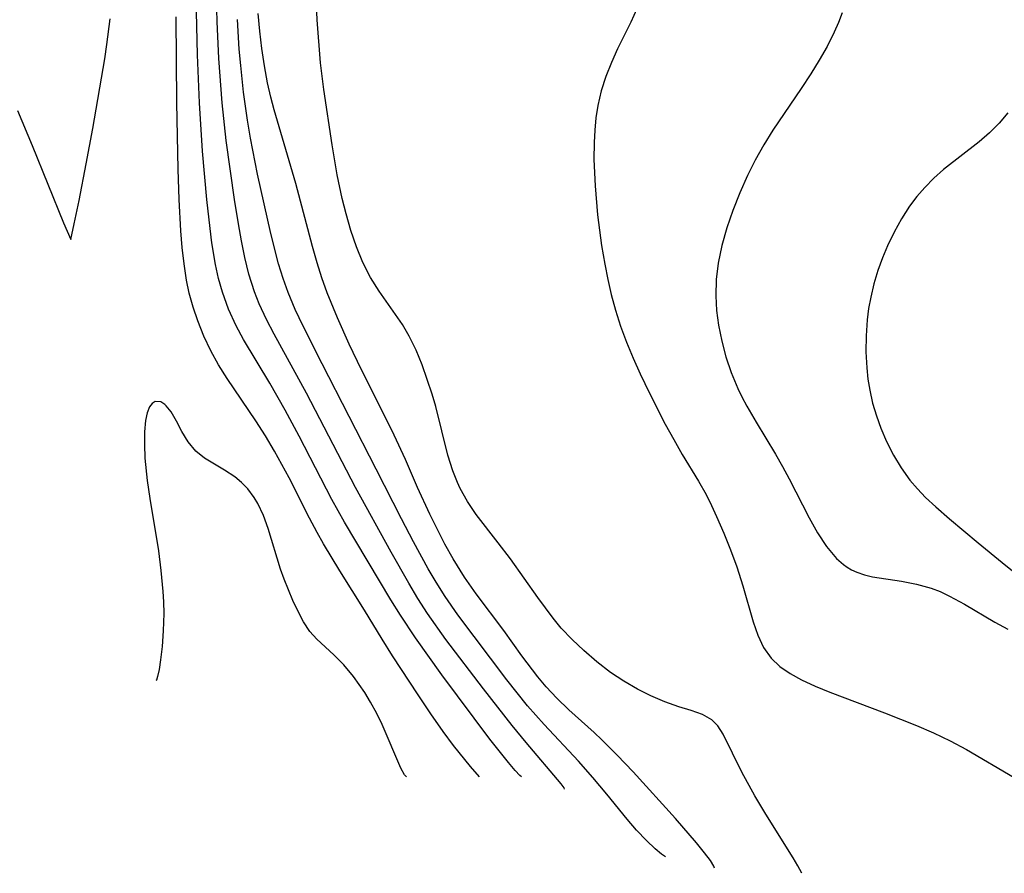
# Model space of a CAD drawing. Header units: metres. Extents: x 1073367 to 1082519, y 1569854 to 1574957.
# Tile 693 of 1056: x 1081493 to 1081595, y 1570024 to 1570112. Entities that reach past the tile are written whole.
import ezdxf

# ---------------------------------------------------------------- set-up
doc = ezdxf.new("R2010")
doc.units = ezdxf.units.M
doc.layers.add('CGG_CurvaNivelLidar_v1', color=253, linetype='Continuous', lineweight=30)

msp = doc.modelspace()

# ---------------------------------------------------------------- linework, layer by layer
at = {"layer": 'CGG_CurvaNivelLidar_v1'}
for p, q in [((1081511.6606, 1570108.4593, 78.5), (1081511.3199, 1570123.5, 78.5)), ((1081513.6917, 1570111.9276, 78), (1081513.5989, 1570115.1087, 78)), ((1081524.0705, 1570112.0979, 76.5), (1081523.9751, 1570114.9593, 76.5)), ((1081557.2827, 1570113.2505, 76.5), (1081556.6543, 1570111.8454, 76.5)), ((1081509.514, 1570103.4662, 79), (1081509.4365, 1570112.3989, 79)), ((1081518.1169, 1570110.928, 77), (1081517.9564, 1570112.7378, 77)), ((1081578.599, 1570112.8118, 77), (1081578.2054, 1570111.8021, 77)), ((1081502.2671, 1570109.5273, 79.5), (1081502.5846, 1570112.2056, 79.5)), ((1081513.8783, 1570108.0794, 78), (1081513.6917, 1570111.9276, 78)), ((1081515.9999, 1570109.0675, 77.5), (1081515.8015, 1570112.1301, 77.5)), ((1081524.4375, 1570107.6245, 76.5), (1081524.0705, 1570112.0979, 76.5)), ((1081556.6543, 1570111.8454, 76.5), (1081555.2825, 1570109.0707, 76.5)), ((1081578.2054, 1570111.8021, 77), (1081577.7658, 1570110.8087, 77)), ((1081518.3318, 1570109.126, 77), (1081518.1169, 1570110.928, 77)), ((1081577.7658, 1570110.8087, 77), (1081577.0252, 1570109.3411, 77)), ((1081502.0468, 1570108.0644, 79.5), (1081502.2671, 1570109.5273, 79.5)), ((1081577.0252, 1570109.3411, 77), (1081576.2084, 1570107.9036, 77)), ((1081511.8659, 1570103.4733, 78.5), (1081511.6606, 1570108.4593, 78.5)), ((1081516.1478, 1570107.37, 77.5), (1081515.9999, 1570109.0675, 77.5)), ((1081518.6037, 1570107.3341, 77), (1081518.3318, 1570109.126, 77)), ((1081555.2825, 1570109.0707, 76.5), (1081554.6317, 1570107.6616, 76.5)), ((1081500.7899, 1570100.8148, 79.5), (1081502.0468, 1570108.0644, 79.5)), ((1081514.2201, 1570103.4887, 78), (1081513.8783, 1570108.0794, 78)), ((1081516.4435, 1570104.5922, 77.5), (1081516.1478, 1570107.37, 77.5)), ((1081518.9398, 1570105.555, 77), (1081518.6037, 1570107.3341, 77)), ((1081524.7614, 1570104.8571, 76.5), (1081524.4375, 1570107.6245, 76.5)), ((1081554.6317, 1570107.6616, 76.5), (1081554.0591, 1570106.2093, 76.5)), ((1081576.2084, 1570107.9036, 77), (1081575.333, 1570106.4907, 77)), ((1081554.0591, 1570106.2093, 76.5), (1081553.5846, 1570104.7197, 76.5)), ((1081575.333, 1570106.4907, 77), (1081574.3384, 1570104.9851, 77)), ((1081519.276, 1570104.0749, 77), (1081518.9398, 1570105.555, 77)), ((1081516.8459, 1570101.6693, 77.5), (1081516.4435, 1570104.5922, 77.5)), ((1081519.6134, 1570102.7612, 77), (1081519.276, 1570104.0749, 77)), ((1081525.634, 1570099.1051, 76.5), (1081524.7614, 1570104.8571, 76.5)), ((1081553.5846, 1570104.7197, 76.5), (1081553.2238, 1570103.1962, 76.5)), ((1081574.3384, 1570104.9851, 77), (1081571.3965, 1570100.6412, 77)), ((1081509.6515, 1570096.6108, 79), (1081509.514, 1570103.4662, 79)), ((1081512.1951, 1570098.4728, 78.5), (1081511.8659, 1570103.4733, 78.5)), ((1081514.6504, 1570099.5864, 78), (1081514.2201, 1570103.4887, 78)), ((1081553.2238, 1570103.1962, 76.5), (1081553.0231, 1570101.9299, 76.5)), ((1081492.9807, 1570102.6857, 79.5), (1081494.4944, 1570099.0426, 79.5)), ((1081521.868, 1570095.0923, 77), (1081519.6134, 1570102.7612, 77)), ((1081595.7974, 1570102.4399, 77.5), (1081594.8945, 1570101.3672, 77.5)), ((1081517.1654, 1570099.7961, 77.5), (1081516.8459, 1570101.6693, 77.5)), ((1081553.0231, 1570101.9299, 76.5), (1081552.8959, 1570100.6463, 76.5)), ((1081594.8945, 1570101.3672, 77.5), (1081593.8972, 1570100.3598, 77.5)), ((1081500.1146, 1570097.1406, 79.5), (1081500.7899, 1570100.8148, 79.5)), ((1081552.8959, 1570100.6463, 76.5), (1081552.8288, 1570099.3485, 76.5)), ((1081571.3965, 1570100.6412, 77), (1081570.4545, 1570099.1042, 77)), ((1081593.8972, 1570100.3598, 77.5), (1081592.8237, 1570099.4162, 77.5)), ((1081494.4944, 1570099.0426, 79.5), (1081497.747, 1570091.0231, 79.5)), ((1081515.5177, 1570093.4595, 78), (1081514.6504, 1570099.5864, 78)), ((1081517.9036, 1570096.07, 77.5), (1081517.1654, 1570099.7961, 77.5)), ((1081526.1665, 1570095.9984, 76.5), (1081525.634, 1570099.1051, 76.5)), ((1081552.8288, 1570099.3485, 76.5), (1081552.8151, 1570097.5863, 76.5)), ((1081570.4545, 1570099.1042, 77), (1081569.5736, 1570097.5346, 77)), ((1081592.8237, 1570099.4162, 77.5), (1081589.1253, 1570096.557, 77.5)), ((1081512.635, 1570093.4585, 78.5), (1081512.1951, 1570098.4728, 78.5)), ((1081499.3738, 1570093.3543, 79.5), (1081500.1146, 1570097.1406, 79.5)), ((1081552.8151, 1570097.5863, 76.5), (1081552.9304, 1570094.851, 76.5)), ((1081569.5736, 1570097.5346, 77), (1081568.7592, 1570095.9351, 77)), ((1081509.7676, 1570093.4513, 79), (1081509.6515, 1570096.6108, 79)), ((1081519.2669, 1570089.9146, 77.5), (1081517.9036, 1570096.07, 77.5)), ((1081526.6814, 1570093.5606, 76.5), (1081526.1665, 1570095.9984, 76.5)), ((1081568.7592, 1570095.9351, 77), (1081567.9531, 1570094.145, 77)), ((1081589.1253, 1570096.557, 77.5), (1081588.1117, 1570095.6578, 77.5)), ((1081523.5989, 1570088.5778, 77), (1081521.868, 1570095.0923, 77)), ((1081552.9304, 1570094.851, 76.5), (1081553.1929, 1570091.8697, 76.5)), ((1081588.1117, 1570095.6578, 77.5), (1081587.1554, 1570094.6912, 77.5)), ((1081567.9531, 1570094.145, 77), (1081567.2315, 1570092.2882, 77)), ((1081587.1554, 1570094.6912, 77.5), (1081586.3458, 1570093.7545, 77.5)), ((1081498.8741, 1570090.9238, 79.5), (1081499.3738, 1570093.3543, 79.5)), ((1081509.9448, 1570090.1913, 79), (1081509.7676, 1570093.4513, 79)), ((1081512.9604, 1570090.4464, 78.5), (1081512.635, 1570093.4585, 78.5)), ((1081515.906, 1570090.9299, 78), (1081515.5177, 1570093.4595, 78)), ((1081527.0805, 1570091.9632, 76.5), (1081526.6814, 1570093.5606, 76.5)), ((1081586.3458, 1570093.7545, 77.5), (1081585.5966, 1570092.7643, 77.5)), ((1081527.5865, 1570090.2226, 76.5), (1081527.0805, 1570091.9632, 76.5)), ((1081553.1929, 1570091.8697, 76.5), (1081553.611, 1570088.6586, 76.5)), ((1081567.2315, 1570092.2882, 77), (1081566.6162, 1570090.4889, 77)), ((1081585.5966, 1570092.7643, 77.5), (1081584.7412, 1570091.446, 77.5)), ((1081497.747, 1570091.0231, 79.5), (1081498.5, 1570089.2892, 79.5)), ((1081498.5, 1570089.2892, 79.5), (1081498.8741, 1570090.9238, 79.5)), ((1081516.2164, 1570089.1652, 78), (1081515.906, 1570090.9299, 78)), ((1081584.7412, 1570091.446, 77.5), (1081583.9755, 1570090.0633, 77.5)), ((1081510.0798, 1570088.465, 79), (1081509.9448, 1570090.1913, 79)), ((1081513.1551, 1570088.9542, 78.5), (1081512.9604, 1570090.4464, 78.5)), ((1081520.0779, 1570086.7766, 77.5), (1081519.2669, 1570089.9146, 77.5)), ((1081528.1687, 1570088.5303, 76.5), (1081527.5865, 1570090.2226, 76.5)), ((1081566.6162, 1570090.4889, 77), (1081566.0959, 1570088.6733, 77)), ((1081583.9755, 1570090.0633, 77.5), (1081583.2911, 1570088.6292, 77.5)), ((1081513.5324, 1570086.6815, 78.5), (1081513.1551, 1570088.9542, 78.5)), ((1081516.5762, 1570087.4202, 78), (1081516.2164, 1570089.1652, 78)), ((1081510.266, 1570086.7545, 79), (1081510.0798, 1570088.465, 79)), ((1081524.0865, 1570086.8769, 77), (1081523.5989, 1570088.5778, 77)), ((1081528.843, 1570086.9013, 76.5), (1081528.1687, 1570088.5303, 76.5)), ((1081553.611, 1570088.6586, 76.5), (1081553.9388, 1570086.7176, 76.5)), ((1081566.0959, 1570088.6733, 77), (1081565.7089, 1570086.8393, 77)), ((1081583.2911, 1570088.6292, 77.5), (1081582.7824, 1570087.4065, 77.5)), ((1081510.5266, 1570085.0656, 79), (1081510.266, 1570086.7545, 79)), ((1081513.8493, 1570085.2359, 78.5), (1081513.5324, 1570086.6815, 78.5)), ((1081517.004, 1570085.7023, 78), (1081516.5762, 1570087.4202, 78)), ((1081520.5531, 1570085.2349, 77.5), (1081520.0779, 1570086.7766, 77.5)), ((1081524.5807, 1570085.3009, 77), (1081524.0865, 1570086.8769, 77)), ((1081529.6314, 1570085.3551, 76.5), (1081528.843, 1570086.9013, 76.5)), ((1081553.9388, 1570086.7176, 76.5), (1081554.2494, 1570085.1533, 76.5)), ((1081565.7089, 1570086.8393, 77), (1081565.5065, 1570085.1475, 77)), ((1081582.7824, 1570087.4065, 77.5), (1081582.2975, 1570086.0627, 77.5)), ((1081517.5774, 1570083.8728, 78), (1081517.004, 1570085.7023, 78)), ((1081582.2975, 1570086.0627, 77.5), (1081581.8834, 1570084.6947, 77.5)), ((1081510.8135, 1570083.7069, 79), (1081510.5266, 1570085.0656, 79)), ((1081514.2437, 1570083.817, 78.5), (1081513.8493, 1570085.2359, 78.5)), ((1081521.0645, 1570083.8059, 77.5), (1081520.5531, 1570085.2349, 77.5)), ((1081525.1267, 1570083.7461, 77), (1081524.5807, 1570085.3009, 77)), ((1081530.5269, 1570083.9218, 76.5), (1081529.6314, 1570085.3551, 76.5)), ((1081554.2494, 1570085.1533, 76.5), (1081554.6074, 1570083.6007, 76.5)), ((1081565.5065, 1570085.1475, 77), (1081565.4574, 1570083.4476, 77)), ((1081581.8834, 1570084.6947, 77.5), (1081581.5498, 1570083.3051, 77.5)), ((1081511.2123, 1570082.2572, 79), (1081510.8135, 1570083.7069, 79)), ((1081514.8816, 1570082.0522, 78.5), (1081514.2437, 1570083.817, 78.5)), ((1081518.0761, 1570082.6035, 78), (1081517.5774, 1570083.8728, 78)), ((1081521.8084, 1570082.0391, 77.5), (1081521.0645, 1570083.8059, 77.5)), ((1081526.1868, 1570081.1514, 77), (1081525.1267, 1570083.7461, 77)), ((1081532.9339, 1570080.4623, 76.5), (1081530.5269, 1570083.9218, 76.5)), ((1081518.83, 1570080.9913, 78), (1081518.0761, 1570082.6035, 78)), ((1081554.6074, 1570083.6007, 76.5), (1081555.057, 1570081.9418, 76.5)), ((1081565.4574, 1570083.4476, 77), (1081565.5473, 1570081.9158, 77)), ((1081581.5498, 1570083.3051, 77.5), (1081581.3394, 1570082.1265, 77.5)), ((1081511.6913, 1570080.8348, 79), (1081511.2123, 1570082.2572, 79)), ((1081515.6602, 1570080.3425, 78.5), (1081514.8816, 1570082.0522, 78.5)), ((1081522.6305, 1570080.3002, 77.5), (1081521.8084, 1570082.0391, 77.5)), ((1081555.057, 1570081.9418, 76.5), (1081555.5788, 1570080.3053, 76.5)), ((1081565.5473, 1570081.9158, 77), (1081565.7499, 1570080.3897, 77)), ((1081581.3394, 1570082.1265, 77.5), (1081581.1886, 1570080.938, 77.5)), ((1081512.3152, 1570079.2664, 79), (1081511.6913, 1570080.8348, 79)), ((1081519.6224, 1570079.4747, 78), (1081518.83, 1570080.9913, 78)), ((1081527.4042, 1570078.4347, 77), (1081526.1868, 1570081.1514, 77)), ((1081581.1886, 1570080.938, 77.5), (1081581.0703, 1570079.2808, 77.5)), ((1081516.4362, 1570078.9019, 78.5), (1081515.6602, 1570080.3425, 78.5)), ((1081524.5999, 1570076.3844, 77.5), (1081522.6305, 1570080.3002, 77.5)), ((1081533.6515, 1570079.2629, 76.5), (1081532.9339, 1570080.4623, 76.5)), ((1081555.5788, 1570080.3053, 76.5), (1081556.2033, 1570078.6279, 76.5)), ((1081565.7499, 1570080.3897, 77), (1081566.0835, 1570078.7341, 77)), ((1081513.0354, 1570077.7428, 79), (1081512.3152, 1570079.2664, 79)), ((1081519.1613, 1570074.3869, 78.5), (1081516.4362, 1570078.9019, 78.5)), ((1081522.9881, 1570073.3417, 78), (1081519.6224, 1570079.4747, 78)), ((1081534.3588, 1570077.8018, 76.5), (1081533.6515, 1570079.2629, 76.5)), ((1081556.2033, 1570078.6279, 76.5), (1081556.8936, 1570076.9742, 76.5)), ((1081566.0835, 1570078.7341, 77), (1081566.5227, 1570077.0978, 77)), ((1081581.0703, 1570079.2808, 77.5), (1081581.0521, 1570077.6206, 77.5)), ((1081513.8518, 1570076.283, 79), (1081513.0354, 1570077.7428, 79)), ((1081528.6986, 1570075.7556, 77), (1081527.4042, 1570078.4347, 77)), ((1081534.9726, 1570076.2753, 76.5), (1081534.3588, 1570077.8018, 76.5)), ((1081581.0521, 1570077.6206, 77.5), (1081581.1354, 1570075.9665, 77.5)), ((1081556.8936, 1570076.9742, 76.5), (1081557.6315, 1570075.339, 76.5)), ((1081566.5227, 1570077.0978, 77), (1081567.0631, 1570075.4889, 77)), ((1081514.7419, 1570074.8618, 79), (1081513.8518, 1570076.283, 79)), ((1081530.2239, 1570065.4463, 77.5), (1081524.5999, 1570076.3844, 77.5)), ((1081530.7396, 1570071.7231, 77), (1081528.6986, 1570075.7556, 77)), ((1081535.5119, 1570074.7765, 76.5), (1081534.9726, 1570076.2753, 76.5)), ((1081567.0631, 1570075.4889, 77), (1081567.7472, 1570073.8321, 77)), ((1081581.1354, 1570075.9665, 77.5), (1081581.2602, 1570074.8052, 77.5)), ((1081517.7275, 1570070.4628, 79), (1081514.7419, 1570074.8618, 79)), ((1081536.0096, 1570073.2491, 76.5), (1081535.5119, 1570074.7765, 76.5)), ((1081557.6315, 1570075.339, 76.5), (1081558.5787, 1570073.3575, 76.5)), ((1081581.2602, 1570074.8052, 77.5), (1081581.4464, 1570073.6552, 77.5)), ((1081520.7662, 1570071.5733, 78.5), (1081519.1613, 1570074.3869, 78.5)), ((1081567.7472, 1570073.8321, 77), (1081568.1627, 1570072.9712, 77)), ((1081581.4464, 1570073.6552, 77.5), (1081581.7522, 1570072.3153, 77.5)), ((1081507.2703, 1570072.4718, 79.5), (1081506.9446, 1570072.269, 79.5)), ((1081507.8453, 1570072.4406, 79.5), (1081507.2703, 1570072.4718, 79.5)), ((1081508.2562, 1570072.1753, 79.5), (1081507.8453, 1570072.4406, 79.5)), ((1081528.0783, 1570063.5421, 78), (1081522.9881, 1570073.3417, 78)), ((1081536.3919, 1570071.9428, 76.5), (1081536.0096, 1570073.2491, 76.5)), ((1081558.5787, 1570073.3575, 76.5), (1081560.2314, 1570070.1193, 76.5)), ((1081568.1627, 1570072.9712, 77), (1081568.679, 1570072.0016, 77)), ((1081506.6735, 1570071.9086, 79.5), (1081506.4326, 1570071.2844, 79.5)), ((1081506.9446, 1570072.269, 79.5), (1081506.6735, 1570071.9086, 79.5)), ((1081508.4089, 1570072.0321, 79.5), (1081508.2562, 1570072.1753, 79.5)), ((1081508.9132, 1570071.3999, 79.5), (1081508.4089, 1570072.0321, 79.5)), ((1081509.4765, 1570070.4363, 79.5), (1081508.9132, 1570071.3999, 79.5)), ((1081522.2082, 1570068.8883, 78.5), (1081520.7662, 1570071.5733, 78.5)), ((1081532.0761, 1570068.9928, 77), (1081530.7396, 1570071.7231, 77)), ((1081537.667, 1570066.8958, 76.5), (1081536.3919, 1570071.9428, 76.5)), ((1081568.679, 1570072.0016, 77), (1081569.6521, 1570070.3309, 77)), ((1081581.7522, 1570072.3153, 77.5), (1081582.1423, 1570070.9988, 77.5)), ((1081506.2755, 1570070.4929, 79.5), (1081506.1706, 1570069.3275, 79.5)), ((1081506.4326, 1570071.2844, 79.5), (1081506.2755, 1570070.4929, 79.5)), ((1081510.0488, 1570069.3606, 79.5), (1081509.4765, 1570070.4363, 79.5)), ((1081518.7148, 1570068.9205, 79), (1081517.7275, 1570070.4628, 79)), ((1081569.6521, 1570070.3309, 77), (1081571.6618, 1570067.0147, 77)), ((1081582.1423, 1570070.9988, 77.5), (1081582.6076, 1570069.7088, 77.5)), ((1081506.1706, 1570069.3275, 79.5), (1081506.1505, 1570068.0083, 79.5)), ((1081510.6981, 1570068.2845, 79.5), (1081510.0488, 1570069.3606, 79.5)), ((1081560.2314, 1570070.1193, 76.5), (1081561.0972, 1570068.5328, 76.5)), ((1081582.6076, 1570069.7088, 77.5), (1081583.2058, 1570068.3129, 77.5)), ((1081511.499, 1570067.3136, 79.5), (1081510.6981, 1570068.2845, 79.5)), ((1081519.6536, 1570067.3339, 79), (1081518.7148, 1570068.9205, 79)), ((1081525.6224, 1570062.3168, 78.5), (1081522.2082, 1570068.8883, 78.5)), ((1081533.2395, 1570066.4468, 77), (1081532.0761, 1570068.9928, 77)), ((1081561.0972, 1570068.5328, 76.5), (1081561.9944, 1570066.9765, 76.5)), ((1081583.2058, 1570068.3129, 77.5), (1081583.9154, 1570066.914, 77.5)), ((1081506.1505, 1570068.0083, 79.5), (1081506.208, 1570066.5772, 79.5)), ((1081512.3942, 1570066.5911, 79.5), (1081511.499, 1570067.3136, 79.5)), ((1081521.1707, 1570064.5529, 79), (1081519.6536, 1570067.3339, 79)), ((1081506.208, 1570066.5772, 79.5), (1081506.4312, 1570064.279, 79.5)), ((1081514.4742, 1570065.3368, 79.5), (1081512.3942, 1570066.5911, 79.5)), ((1081534.5098, 1570063.541, 77), (1081533.2395, 1570066.4468, 77)), ((1081538.1785, 1570065.2644, 76.5), (1081537.667, 1570066.8958, 76.5)), ((1081561.9944, 1570066.9765, 76.5), (1081563.6675, 1570064.2109, 76.5)), ((1081571.6618, 1570067.0147, 77), (1081572.3876, 1570065.7353, 77)), ((1081583.9154, 1570066.914, 77.5), (1081584.7197, 1570065.5762, 77.5)), ((1081515.5296, 1570064.6451, 79.5), (1081514.4742, 1570065.3368, 79.5)), ((1081532.8332, 1570060.29, 77.5), (1081530.2239, 1570065.4463, 77.5)), ((1081538.6448, 1570064.0807, 76.5), (1081538.1785, 1570065.2644, 76.5)), ((1081572.3876, 1570065.7353, 77), (1081573.0818, 1570064.4478, 77)), ((1081584.7197, 1570065.5762, 77.5), (1081585.6286, 1570064.3149, 77.5)), ((1081506.4312, 1570064.279, 79.5), (1081506.7067, 1570062.4086, 79.5)), ((1081516.2437, 1570064.064, 79.5), (1081515.5296, 1570064.6451, 79.5)), ((1081523.296, 1570060.3722, 79), (1081521.1707, 1570064.5529, 79)), ((1081563.6675, 1570064.2109, 76.5), (1081564.4545, 1570062.8127, 76.5)), ((1081573.0818, 1570064.4478, 77), (1081575.158, 1570060.398, 77)), ((1081585.6286, 1570064.3149, 77.5), (1081586.4133, 1570063.3968, 77.5)), ((1081516.8988, 1570063.3965, 79.5), (1081516.2437, 1570064.064, 79.5)), ((1081517.5567, 1570062.5163, 79.5), (1081516.8988, 1570063.3965, 79.5)), ((1081531.7572, 1570056.8373, 78), (1081528.0783, 1570063.5421, 78)), ((1081535.7841, 1570060.7898, 77), (1081534.5098, 1570063.541, 77)), ((1081538.9296, 1570063.4626, 76.5), (1081538.6448, 1570064.0807, 76.5)), ((1081539.682, 1570062.0863, 76.5), (1081538.9296, 1570063.4626, 76.5)), ((1081586.4133, 1570063.3968, 77.5), (1081587.2574, 1570062.528, 77.5)), ((1081506.7067, 1570062.4086, 79.5), (1081507.6026, 1570056.9844, 79.5)), ((1081517.9245, 1570061.8929, 79.5), (1081517.5567, 1570062.5163, 79.5)), ((1081526.9379, 1570059.9507, 78.5), (1081525.6224, 1570062.3168, 78.5)), ((1081564.4545, 1570062.8127, 76.5), (1081565.0254, 1570061.6786, 76.5)), ((1081587.2574, 1570062.528, 77.5), (1081588.3032, 1570061.5571, 77.5)), ((1081518.504, 1570060.6418, 79.5), (1081517.9245, 1570061.8929, 79.5)), ((1081540.5882, 1570060.752, 76.5), (1081539.682, 1570062.0863, 76.5)), ((1081565.0254, 1570061.6786, 76.5), (1081565.5604, 1570060.5253, 76.5)), ((1081588.3032, 1570061.5571, 77.5), (1081589.739, 1570060.2967, 77.5)), ((1081518.9868, 1570059.3012, 79.5), (1081518.504, 1570060.6418, 79.5)), ((1081524.0861, 1570058.8829, 79), (1081523.296, 1570060.3722, 79)), ((1081534.0851, 1570057.8986, 77.5), (1081532.8332, 1570060.29, 77.5)), ((1081537.3497, 1570057.6605, 77), (1081535.7841, 1570060.7898, 77)), ((1081542.8883, 1570057.8219, 76.5), (1081540.5882, 1570060.752, 76.5)), ((1081565.5604, 1570060.5253, 76.5), (1081566.3097, 1570058.8039, 76.5)), ((1081575.158, 1570060.398, 77), (1081576.0321, 1570058.8425, 77)), ((1081589.739, 1570060.2967, 77.5), (1081592.7074, 1570057.7921, 77.5)), ((1081520.2814, 1570055.0657, 79.5), (1081518.9868, 1570059.3012, 79.5)), ((1081531.7504, 1570051.8917, 78.5), (1081526.9379, 1570059.9507, 78.5)), ((1081524.7481, 1570057.7147, 79), (1081524.0861, 1570058.8829, 79)), ((1081566.3097, 1570058.8039, 76.5), (1081567.0079, 1570057.0654, 76.5)), ((1081576.0321, 1570058.8425, 77), (1081576.97, 1570057.4197, 77)), ((1081526.4565, 1570054.8973, 79), (1081524.7481, 1570057.7147, 79)), ((1081535.6254, 1570055.0912, 77.5), (1081534.0851, 1570057.8986, 77.5)), ((1081538.1899, 1570056.1384, 77), (1081537.3497, 1570057.6605, 77)), ((1081544.1425, 1570056.1291, 76.5), (1081542.8883, 1570057.8219, 76.5)), ((1081567.0079, 1570057.0654, 76.5), (1081567.6407, 1570055.3164, 76.5)), ((1081576.97, 1570057.4197, 77), (1081578.0072, 1570056.1877, 77)), ((1081592.7074, 1570057.7921, 77.5), (1081595.1882, 1570055.7538, 77.5)), ((1081507.6026, 1570056.9844, 79.5), (1081507.871, 1570054.9392, 79.5)), ((1081533.5955, 1570053.6059, 78), (1081531.7572, 1570056.8373, 78)), ((1081539.3692, 1570054.234, 77), (1081538.1899, 1570056.1384, 77)), ((1081546.9811, 1570052.1395, 76.5), (1081544.1425, 1570056.1291, 76.5)), ((1081578.0072, 1570056.1877, 77), (1081578.7229, 1570055.5488, 77)), ((1081520.6571, 1570054.02, 79.5), (1081520.2814, 1570055.0657, 79.5)), ((1081536.4373, 1570053.7156, 77.5), (1081535.6254, 1570055.0912, 77.5)), ((1081567.6407, 1570055.3164, 76.5), (1081568.2692, 1570053.3365, 76.5)), ((1081578.7229, 1570055.5488, 77), (1081579.1132, 1570055.2699, 77)), ((1081579.1132, 1570055.2699, 77), (1081579.5416, 1570055.0158, 77)), ((1081579.5416, 1570055.0158, 77), (1081580.1185, 1570054.7458, 77)), ((1081595.1882, 1570055.7538, 77.5), (1081596.4503, 1570054.7593, 77.5)), ((1081507.871, 1570054.9392, 79.5), (1081508.0738, 1570052.7667, 79.5)), ((1081521.5741, 1570051.8018, 79.5), (1081520.6571, 1570054.02, 79.5)), ((1081528.9975, 1570050.8306, 79), (1081526.4565, 1570054.8973, 79)), ((1081540.581, 1570052.5154, 77), (1081539.3692, 1570054.234, 77)), ((1081580.1185, 1570054.7458, 77), (1081580.9162, 1570054.4743, 77)), ((1081580.9162, 1570054.4743, 77), (1081581.7522, 1570054.2739, 77)), ((1081581.7522, 1570054.2739, 77), (1081584.7648, 1570053.8147, 77)), ((1081534.5517, 1570052.0241, 78), (1081533.5955, 1570053.6059, 78)), ((1081537.3701, 1570052.2471, 77.5), (1081536.4373, 1570053.7156, 77.5)), ((1081568.2692, 1570053.3365, 76.5), (1081569.3535, 1570049.6088, 76.5)), ((1081584.7648, 1570053.8147, 77), (1081586.3196, 1570053.5295, 77)), ((1081586.3196, 1570053.5295, 77), (1081587.8319, 1570053.0967, 77)), ((1081587.8319, 1570053.0967, 77), (1081588.7526, 1570052.737, 77)), ((1081508.0738, 1570052.7667, 79.5), (1081508.1301, 1570051.6848, 79.5)), ((1081535.5495, 1570050.4707, 78), (1081534.5517, 1570052.0241, 78)), ((1081538.7067, 1570050.3334, 77.5), (1081537.3701, 1570052.2471, 77.5)), ((1081543.4631, 1570048.6968, 77), (1081540.581, 1570052.5154, 77)), ((1081548.572, 1570049.9813, 76.5), (1081546.9811, 1570052.1395, 76.5)), ((1081588.7526, 1570052.737, 77), (1081589.7436, 1570052.2729, 77)), ((1081589.7436, 1570052.2729, 77), (1081591.2916, 1570051.428, 77)), ((1081508.1301, 1570051.6848, 79.5), (1081508.1532, 1570050.4776, 79.5)), ((1081522.0645, 1570050.7547, 79.5), (1081521.5741, 1570051.8018, 79.5)), ((1081532.7434, 1570050.2918, 78.5), (1081531.7504, 1570051.8917, 78.5)), ((1081591.2916, 1570051.428, 77), (1081594.4222, 1570049.5869, 77)), ((1081508.1532, 1570050.4776, 79.5), (1081508.1101, 1570048.6823, 79.5)), ((1081522.6615, 1570049.6173, 79.5), (1081522.0645, 1570050.7547, 79.5)), ((1081530.8185, 1570047.8195, 79), (1081528.9975, 1570050.8306, 79)), ((1081534.2874, 1570047.9445, 78.5), (1081532.7434, 1570050.2918, 78.5)), ((1081537.4511, 1570047.7646, 78), (1081535.5495, 1570050.4707, 78)), ((1081543.7829, 1570043.5863, 77.5), (1081538.7067, 1570050.3334, 77.5)), ((1081549.4183, 1570048.958, 76.5), (1081548.572, 1570049.9813, 76.5)), ((1081523.3408, 1570048.5986, 79.5), (1081522.6615, 1570049.6173, 79.5)), ((1081550.5618, 1570047.7623, 76.5), (1081549.4183, 1570048.958, 76.5)), ((1081569.3535, 1570049.6088, 76.5), (1081569.8415, 1570048.2251, 76.5)), ((1081594.4222, 1570049.5869, 77), (1081595.7941, 1570048.8504, 77)), ((1081508.1101, 1570048.6823, 79.5), (1081507.9951, 1570047.0602, 79.5)), ((1081524.0671, 1570047.8011, 79.5), (1081523.3408, 1570048.5986, 79.5)), ((1081537.0424, 1570044.0932, 78.5), (1081534.2874, 1570047.9445, 78.5)), ((1081545.3409, 1570046.0646, 77), (1081543.4631, 1570048.6968, 77)), ((1081569.8415, 1570048.2251, 76.5), (1081570.4382, 1570046.9552, 76.5)), ((1081507.9951, 1570047.0602, 79.5), (1081507.837, 1570045.6704, 79.5)), ((1081525.8295, 1570046.167, 79.5), (1081524.0671, 1570047.8011, 79.5)), ((1081531.9027, 1570046.0875, 79), (1081530.8185, 1570047.8195, 79)), ((1081541.337, 1570042.6536, 78), (1081537.4511, 1570047.7646, 78)), ((1081551.7703, 1570046.6329, 76.5), (1081550.5618, 1570047.7623, 76.5)), ((1081570.4382, 1570046.9552, 76.5), (1081571.2046, 1570045.8408, 76.5)), ((1081526.8402, 1570045.1263, 79.5), (1081525.8295, 1570046.167, 79.5)), ((1081534.5772, 1570042.0132, 79), (1081531.9027, 1570046.0875, 79)), ((1081546.9837, 1570043.8966, 77), (1081545.3409, 1570046.0646, 77)), ((1081553.1335, 1570045.4439, 76.5), (1081551.7703, 1570046.6329, 76.5)), ((1081571.2046, 1570045.8408, 76.5), (1081572.1127, 1570044.9721, 76.5)), ((1081507.837, 1570045.6704, 79.5), (1081507.679, 1570044.6608, 79.5)), ((1081527.853, 1570043.9324, 79.5), (1081526.8402, 1570045.1263, 79.5)), ((1081554.5502, 1570044.3452, 76.5), (1081553.1335, 1570045.4439, 76.5)), ((1081572.1127, 1570044.9721, 76.5), (1081573.1812, 1570044.2329, 76.5)), ((1081507.5263, 1570043.9373, 79.5), (1081507.3955, 1570043.5477, 79.5)), ((1081507.679, 1570044.6608, 79.5), (1081507.5263, 1570043.9373, 79.5)), ((1081529.0367, 1570042.2566, 79.5), (1081527.853, 1570043.9324, 79.5)), ((1081542.0164, 1570037.416, 78.5), (1081537.0424, 1570044.0932, 78.5)), ((1081547.8761, 1570042.8434, 77), (1081546.9837, 1570043.8966, 77)), ((1081555.9355, 1570043.4406, 76.5), (1081554.5502, 1570044.3452, 76.5)), ((1081573.1812, 1570044.2329, 76.5), (1081574.371, 1570043.5807, 76.5)), ((1081507.3955, 1570043.5477, 79.5), (1081507.3257, 1570043.5, 79.5)), ((1081544.833, 1570042.228, 77.5), (1081543.7829, 1570043.5863, 77.5)), ((1081548.9683, 1570041.6825, 77), (1081547.8761, 1570042.8434, 77)), ((1081557.3512, 1570042.6305, 76.5), (1081555.9355, 1570043.4406, 76.5)), ((1081574.371, 1570043.5807, 76.5), (1081575.8034, 1570042.9153, 76.5)), ((1081575.8034, 1570042.9153, 76.5), (1081577.3162, 1570042.2994, 76.5)), ((1081529.6386, 1570041.2704, 79.5), (1081529.0367, 1570042.2566, 79.5)), ((1081535.8999, 1570040.0468, 79), (1081534.5772, 1570042.0132, 79)), ((1081544.3231, 1570038.8442, 78), (1081541.337, 1570042.6536, 78)), ((1081545.9164, 1570040.9007, 77.5), (1081544.833, 1570042.228, 77.5)), ((1081558.711, 1570041.9254, 76.5), (1081557.3512, 1570042.6305, 76.5)), ((1081560.1859, 1570041.2838, 76.5), (1081558.711, 1570041.9254, 76.5)), ((1081577.3162, 1570042.2994, 76.5), (1081582.9857, 1570040.1436, 76.5)), ((1081530.2782, 1570040.1008, 79.5), (1081529.6386, 1570041.2704, 79.5)), ((1081547.6607, 1570038.9297, 77.5), (1081545.9164, 1570040.9007, 77.5)), ((1081550.2267, 1570040.4793, 77), (1081548.9683, 1570041.6825, 77)), ((1081561.6271, 1570040.773, 76.5), (1081560.1859, 1570041.2838, 76.5)), ((1081562.9157, 1570040.3847, 76.5), (1081561.6271, 1570040.773, 76.5)), ((1081530.8495, 1570038.9357, 79.5), (1081530.2782, 1570040.1008, 79.5)), ((1081537.1831, 1570038.2146, 79), (1081535.8999, 1570040.0468, 79)), ((1081552.8384, 1570038.1328, 77), (1081550.2267, 1570040.4793, 77)), ((1081564.0768, 1570039.9851, 76.5), (1081562.9157, 1570040.3847, 76.5)), ((1081565.0502, 1570039.441, 76.5), (1081564.0768, 1570039.9851, 76.5)), ((1081582.9857, 1570040.1436, 76.5), (1081586.3037, 1570038.8298, 76.5)), ((1081532.7868, 1570034.4207, 79.5), (1081530.8495, 1570038.9357, 79.5)), ((1081545.7701, 1570037.0746, 78), (1081544.3231, 1570038.8442, 78)), ((1081551.2124, 1570035.157, 77.5), (1081547.6607, 1570038.9297, 77.5)), ((1081565.6825, 1570038.7942, 76.5), (1081565.0502, 1570039.441, 76.5)), ((1081566.2219, 1570037.9396, 76.5), (1081565.6825, 1570038.7942, 76.5)), ((1081586.3037, 1570038.8298, 76.5), (1081588.069, 1570038.0777, 76.5)), ((1081538.2477, 1570036.7834, 79), (1081537.1831, 1570038.2146, 79)), ((1081553.6475, 1570037.3662, 77), (1081552.8384, 1570038.1328, 77)), ((1081568.165, 1570034.0123, 76.5), (1081566.2219, 1570037.9396, 76.5)), ((1081588.069, 1570038.0777, 76.5), (1081589.8083, 1570037.2448, 76.5)), ((1081539.9887, 1570034.5815, 79), (1081538.2477, 1570036.7834, 79)), ((1081543.9376, 1570034.9933, 78.5), (1081542.0164, 1570037.416, 78.5)), ((1081549.4279, 1570032.7754, 78), (1081545.7701, 1570037.0746, 78)), ((1081555.2328, 1570035.7747, 77), (1081553.6475, 1570037.3662, 77)), ((1081589.8083, 1570037.2448, 76.5), (1081591.4963, 1570036.3431, 76.5)), ((1081556.8949, 1570034.0215, 77), (1081555.2328, 1570035.7747, 77)), ((1081591.4963, 1570036.3431, 76.5), (1081596.4383, 1570033.4299, 76.5)), ((1081540.9219, 1570033.5, 79), (1081539.9887, 1570034.5815, 79)), ((1081544.6443, 1570034.172, 78.5), (1081543.9376, 1570034.9933, 78.5)), ((1081552.7174, 1570033.4507, 77.5), (1081551.2124, 1570035.157, 77.5)), ((1081533.1612, 1570033.7193, 79.5), (1081532.7868, 1570034.4207, 79.5)), ((1081533.3608, 1570033.5, 79.5), (1081533.1612, 1570033.7193, 79.5)), ((1081545.1179, 1570033.6616, 78.5), (1081544.6443, 1570034.172, 78.5)), ((1081545.3066, 1570033.5, 78.5), (1081545.1179, 1570033.6616, 78.5)), ((1081561.2905, 1570029.1976, 77), (1081556.8949, 1570034.0215, 77)), ((1081569.5159, 1570031.55, 76.5), (1081568.165, 1570034.0123, 76.5)), ((1081549.7322, 1570032.3626, 78), (1081549.4279, 1570032.7754, 78)), ((1081554.1629, 1570031.7136, 77.5), (1081552.7174, 1570033.4507, 77.5)), ((1081549.7793, 1570032.2201, 78), (1081549.7322, 1570032.3626, 78)), ((1081556.2635, 1570029.1092, 77.5), (1081554.1629, 1570031.7136, 77.5)), ((1081570.6489, 1570029.627, 76.5), (1081569.5159, 1570031.55, 76.5)), ((1081573.5117, 1570025.1025, 76.5), (1081570.6489, 1570029.627, 76.5)), ((1081557.2356, 1570027.9801, 77.5), (1081556.2635, 1570029.1092, 77.5)), ((1081563.483, 1570026.6758, 77), (1081561.2905, 1570029.1976, 77)), ((1081558.2723, 1570026.894, 77.5), (1081557.2356, 1570027.9801, 77.5)), ((1081559.159, 1570026.0559, 77.5), (1081558.2723, 1570026.894, 77.5)), ((1081564.3097, 1570025.6423, 77), (1081563.483, 1570026.6758, 77)), ((1081559.821, 1570025.4859, 77.5), (1081559.159, 1570026.0559, 77.5)), ((1081560.246, 1570025.193, 77.5), (1081559.821, 1570025.4859, 77.5)), ((1081564.9116, 1570024.8134, 77), (1081564.3097, 1570025.6423, 77)), ((1081565.2629, 1570024.2543, 77), (1081564.9116, 1570024.8134, 77)), ((1081573.9996, 1570024.264, 76.5), (1081573.5117, 1570025.1025, 76.5)), ((1081565.3415, 1570024.0205, 77), (1081565.2629, 1570024.2543, 77)), ((1081574.3862, 1570023.5, 76.5), (1081573.9996, 1570024.264, 76.5))]:
    msp.add_line(p, q, dxfattribs=at)

doc.saveas('drawing.dxf')
